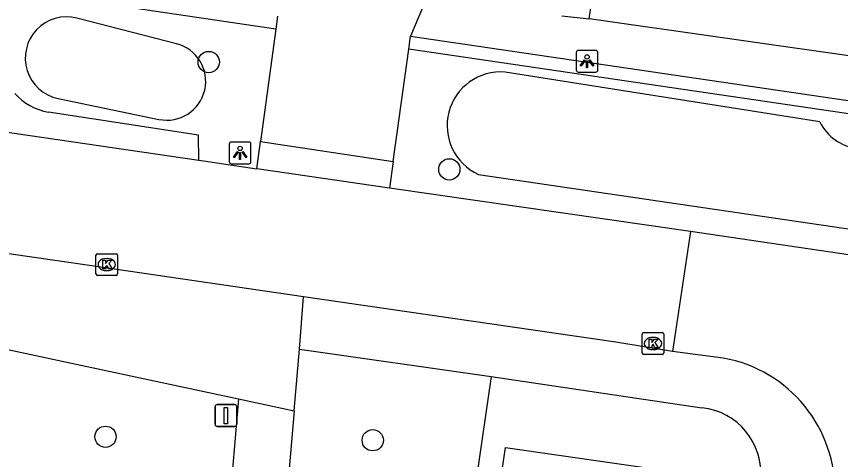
# Model space of a CAD drawing. Extents: x 164150 to 165261, y 382513 to 383432.
# Drawn here: x 164377.35 to 164415.23, y 383196.98 to 383217.36 of the extents above; entities that cross this region are included whole.
import ezdxf

# ---------------------------------------------------------------- set-up
doc = ezdxf.new("R2010")
doc.units = 0
for name, color, linetype in [('IMGEO_Boom', 7, 'Continuous'), ('IMGEO_Greppel_droge_sloot', 7, 'Continuous'), ('IMGEO_Groenvoorziening', 7, 'Continuous'), ('IMGEO_Haag', 7, 'Continuous'), ('IMGEO_Kolk', 7, 'Continuous'), ('IMGEO_Lichtpunt', 7, 'Continuous'), ('IMGEO_Pand', 7, 'Continuous'), ('IMGEO_Parkeervlak_open', 7, 'Continuous'), ('IMGEO_Rijbaan_lokaal_open', 7, 'Continuous'), ('IMGEO_Verkeersbordpaal', 7, 'Continuous'), ('IMGEO_Voetpad_gesloten', 7, 'Continuous'), ('IMGEO_Voetpad_open', 7, 'Continuous')]:
    doc.layers.add(name, color=color, linetype=linetype)

msp = doc.modelspace()

# ---------------------------------------------------------------- linework, layer by layer
at = {"layer": 'IMGEO_Boom'}
for centre in [(164386.188, 383215.262), (164397.247, 383210.325), (164381.444, 383198.028), (164393.728, 383197.869)]:
    msp.add_circle(centre, 0.489, dxfattribs=at)
at = {"layer": 'IMGEO_Greppel_droge_sloot'}
for points in [[(164384.706, 383216.104), (164380.127, 383217.281)], [(164414.271, 383212.506), (164399.807, 383214.8)], [(164379.269, 383213.583), (164383.898, 383212.624)], [(164398.583, 383210.093), (164432.273, 383205.143)]]:
    msp.add_lwpolyline(points, dxfattribs=at)
for centre, radius, start, end in [((164379.655, 383215.442), 1.899, 75.599, 258.2761), ((164384.261, 383214.374), 1.787, 258.2819, 75.575), ((164399.615, 383212.337), 2.47, 85.5332, 245.3142), ((164416.302, 383213.535), 2.277, 206.8655, 316.7917)]:
    msp.add_arc(centre, radius, start, end, dxfattribs=at)
at = {"layer": 'IMGEO_Groenvoorziening'}
msp.add_lwpolyline([(164399.172, 383200.803), (164378.916, 383061.2)], dxfattribs=at)
at = {"layer": 'IMGEO_Haag'}
for points in [[(164389.265, 383216.78), (164352.299, 383222.243)], [(164457.598, 383206.707), (164395.381, 383215.859)]]:
    msp.add_lwpolyline(points, dxfattribs=at)
at = {"layer": 'IMGEO_Kolk'}
for p, q in [((164380.999, 383205.522), (164380.999, 383206.374)), ((164381.074, 383206.448), (164381.926, 383206.448)), ((164382, 383206.374), (164382, 383205.522)), ((164381.487, 383206.228), (164381.512, 383206.228)), ((164381.51, 383205.668), (164381.485, 383205.668)), ((164381.926, 383205.448), (164381.074, 383205.448)), ((164406.105, 383201.892), (164406.105, 383202.744)), ((164406.18, 383202.818), (164407.032, 383202.818)), ((164406.593, 383202.598), (164406.618, 383202.598)), ((164407.106, 383202.744), (164407.106, 383201.892)), ((164407.032, 383201.818), (164406.18, 383201.818)), ((164406.616, 383202.038), (164406.591, 383202.038))]:
    msp.add_line(p, q, dxfattribs=at)
for points in [[(164380.999, 383205.522), (164380.999, 383206.374)], [(164381.074, 383206.448), (164381.926, 383206.448)], [(164382, 383206.374), (164382, 383205.522)], [(164381.32, 383206.148), (164381.443, 383206.148), (164381.443, 383205.997), (164381.573, 383206.148), (164381.737, 383206.148), (164381.591, 383205.997), (164381.744, 383205.748), (164381.592, 383205.748), (164381.507, 383205.912), (164381.443, 383205.845), (164381.443, 383205.748), (164381.32, 383205.748), (164381.32, 383206.148)], [(164381.926, 383205.448), (164381.074, 383205.448)], [(164406.105, 383201.892), (164406.105, 383202.744)], [(164406.18, 383202.818), (164407.032, 383202.818)], [(164406.426, 383202.518), (164406.549, 383202.518), (164406.549, 383202.367), (164406.679, 383202.518), (164406.843, 383202.518), (164406.697, 383202.367), (164406.85, 383202.118), (164406.698, 383202.118), (164406.613, 383202.282), (164406.549, 383202.215), (164406.549, 383202.118), (164406.426, 383202.118), (164406.426, 383202.518)], [(164407.106, 383202.744), (164407.106, 383201.892)], [(164407.032, 383201.818), (164406.18, 383201.818)]]:
    msp.add_lwpolyline(points, dxfattribs=at)
for centre, start, end in [((164381.076, 383206.372), 91.552, 178.448), ((164381.076, 383206.372), 91.552, 178.448), ((164381.924, 383206.372), 1.552, 88.448), ((164381.924, 383206.372), 1.552, 88.448), ((164381.076, 383205.524), 181.552, 268.448), ((164381.076, 383205.524), 181.552, 268.448), ((164381.924, 383205.524), 271.552, 358.448), ((164381.924, 383205.524), 271.552, 358.448), ((164406.182, 383202.742), 91.552, 178.448), ((164406.182, 383202.742), 91.552, 178.448), ((164407.03, 383202.742), 1.552, 88.448), ((164407.03, 383202.742), 1.552, 88.448), ((164406.182, 383201.894), 181.552, 268.448), ((164406.182, 383201.894), 181.552, 268.448), ((164407.03, 383201.894), 271.552, 358.448), ((164407.03, 383201.894), 271.552, 358.448)]:
    msp.add_arc(centre, 0.0765, start, end, dxfattribs=at)
for centre, major_axis, ratio, start_param, end_param in [((164381.486, 383205.948), (-0.387, 0.002), 0.722429, 4.712389, 7.853982), ((164381.511, 383205.948), (-0.39, 0.002), 0.717154, 1.570796, 4.712389), ((164406.592, 383202.318), (-0.387, 0.002), 0.722429, 4.712389, 7.853982), ((164406.617, 383202.318), (-0.39, 0.002), 0.717154, 1.570796, 4.712389)]:
    msp.add_ellipse(centre, major_axis=major_axis, ratio=ratio, start_param=start_param, end_param=end_param, dxfattribs=at)
at = {"layer": 'IMGEO_Lichtpunt'}
for p, q in [((164403.981, 383215.797), (164403.173, 383215.797)), ((164403.981, 383215.797), (164403.173, 383215.797)), ((164403.079, 383215.702), (164403.079, 383214.895)), ((164403.079, 383215.702), (164403.079, 383214.895)), ((164404.075, 383214.895), (164404.075, 383215.702)), ((164404.075, 383214.895), (164404.075, 383215.702)), ((164403.173, 383214.801), (164403.981, 383214.801)), ((164403.173, 383214.801), (164403.981, 383214.801)), ((164387.132, 383211.489), (164387.132, 383210.682)), ((164387.132, 383211.489), (164387.132, 383210.682)), ((164388.034, 383211.584), (164387.226, 383211.584)), ((164388.034, 383211.584), (164387.226, 383211.584)), ((164388.128, 383210.682), (164388.128, 383211.489)), ((164388.128, 383210.682), (164388.128, 383211.489)), ((164387.226, 383210.588), (164388.034, 383210.588)), ((164387.226, 383210.588), (164388.034, 383210.588))]:
    msp.add_line(p, q, dxfattribs=at)
for points in [[(164403.453, 383215.366), (164403.492, 383215.338), (164403.304, 383215.076), (164403.266, 383215.103), (164403.453, 383215.366)], [(164403.555, 383215.318), (164403.602, 383215.318), (164403.602, 383214.996), (164403.555, 383214.996), (164403.555, 383215.318)], [(164403.665, 383215.338), (164403.703, 383215.365), (164403.89, 383215.103), (164403.851, 383215.075), (164403.665, 383215.338)], [(164387.506, 383211.153), (164387.545, 383211.125), (164387.357, 383210.863), (164387.319, 383210.89), (164387.506, 383211.153)], [(164387.608, 383211.105), (164387.655, 383211.105), (164387.655, 383210.783), (164387.608, 383210.783), (164387.608, 383211.105)], [(164387.718, 383211.125), (164387.756, 383211.152), (164387.943, 383210.89), (164387.904, 383210.862), (164387.718, 383211.125)]]:
    msp.add_lwpolyline(points, dxfattribs=at)
for centre in [(164403.578, 383215.5), (164387.631, 383211.287)]:
    msp.add_circle(centre, 0.0994, dxfattribs=at)
for centre, start, end in [((164403.173, 383215.702), 90, 180), ((164403.173, 383215.702), 90, 180), ((164403.981, 383215.702), 0, 90), ((164403.981, 383215.702), 0, 90), ((164403.173, 383214.895), 180, 270), ((164403.173, 383214.895), 180, 270), ((164403.981, 383214.895), 270, 0), ((164403.981, 383214.895), 270, 360), ((164387.226, 383211.489), 90, 180), ((164387.226, 383211.489), 90, 180), ((164388.034, 383211.489), 0, 90), ((164388.034, 383211.489), 0, 90), ((164387.226, 383210.682), 180, 270), ((164387.226, 383210.682), 180, 270), ((164388.034, 383210.682), 270, 0), ((164388.034, 383210.682), 270, 360)]:
    msp.add_arc(centre, 0.0946, start, end, dxfattribs=at)
at = {"layer": 'IMGEO_Pand'}
for points in [[(164403.668, 383217.252), (164404.606, 383223.565)], [(164416.57, 383215.411), (164403.668, 383217.252)], [(164399.287, 383189.489), (164399.507, 383191.064), (164398.9, 383191.158), (164399.836, 383197.539), (164409.734, 383196.102), (164408.79, 383189.707), (164408.172, 383189.787), (164407.949, 383188.277), (164399.287, 383189.489)]]:
    msp.add_lwpolyline(points, dxfattribs=at)
at = {"layer": 'IMGEO_Parkeervlak_open'}
msp.add_lwpolyline([(164385.733, 383210.747), (164385.722, 383211.894), (164378.82, 383212.959)], dxfattribs=at)
msp.add_arc((164379.271, 383215.595), 2.675, 221.5585, 260.2821, dxfattribs=at)
at = {"layer": 'IMGEO_Rijbaan_lokaal_open'}
for points in [[(164353.76, 383215.428), (164385.733, 383210.747)], [(164385.733, 383210.747), (164385.943, 383210.716), (164388.399, 383210.357)], [(164394.494, 383209.464), (164388.399, 383210.357)], [(164408.334, 383207.467), (164394.494, 383209.464)], [(164390.543, 383204.471), (164380.601, 383205.915), (164360.993, 383208.763)], [(164408.334, 383207.467), (164407.511, 383201.955)], [(164430.112, 383204.244), (164408.334, 383207.467)], [(164407.511, 383201.955), (164404.903, 383202.385), (164390.543, 383204.471)], [(164409.836, 383201.643), (164407.511, 383201.955)]]:
    msp.add_lwpolyline(points, dxfattribs=at)
msp.add_arc((164408.757, 383195.524), 6.214, 358.1651, 79.9967, dxfattribs=at)
at = {"layer": 'IMGEO_Verkeersbordpaal'}
for p, q in [((164386.583, 383199.505), (164387.373, 383199.505)), ((164387.373, 383199.505), (164386.583, 383199.505)), ((164386.483, 383198.605), (164386.483, 383199.405)), ((164386.483, 383199.405), (164386.483, 383198.605)), ((164387.473, 383199.405), (164387.473, 383198.605)), ((164387.473, 383198.605), (164387.473, 383199.405)), ((164387.373, 383198.505), (164386.583, 383198.505)), ((164386.583, 383198.505), (164387.373, 383198.505))]:
    msp.add_line(p, q, dxfattribs=at)
msp.add_lwpolyline([(164386.903, 383199.38), (164387.053, 383199.38), (164387.053, 383198.63), (164386.903, 383198.63), (164386.903, 383199.38)], dxfattribs=at)
for centre, start, end in [((164386.583, 383199.405), 90, 180), ((164386.583, 383199.405), 90, 180), ((164387.373, 383199.405), 0, 90), ((164387.373, 383199.405), 360, 90), ((164386.583, 383198.605), 180, 270), ((164386.583, 383198.605), 180, 270), ((164387.373, 383198.605), 270, 0), ((164387.373, 383198.605), 270, 0)]:
    msp.add_arc(centre, 0.1, start, end, dxfattribs=at)
at = {"layer": 'IMGEO_Voetpad_gesloten'}
for points in [[(164387.555, 383199.769), (164384.448, 383163.279)], [(164387.555, 383199.769), (164390.119, 383199.218)], [(164390.119, 383199.218), (164386.886, 383161.611)]]:
    msp.add_lwpolyline(points, dxfattribs=at)
at = {"layer": 'IMGEO_Voetpad_open'}
for points in [[(164396.235, 383218.279), (164395.463, 383216.453)], [(164389.345, 383217.375), (164389.265, 383216.78)], [(164402.417, 383217.384), (164403.668, 383217.252)], [(164389.265, 383216.78), (164388.566, 383211.6)], [(164395.381, 383215.859), (164395.463, 383216.453)], [(164395.463, 383216.453), (164457.683, 383207.301)], [(164394.664, 383210.692), (164395.381, 383215.859)], [(164388.399, 383210.357), (164388.566, 383211.6)], [(164388.566, 383211.6), (164394.664, 383210.692)], [(164394.664, 383210.692), (164394.494, 383209.464)], [(164390.354, 383202.053), (164390.543, 383204.471)], [(164365.254, 383138.523), (164374.265, 383199.529), (164375.939, 383202.254), (164379.873, 383201.408), (164387.555, 383199.769)], [(164390.119, 383199.218), (164390.354, 383202.053)], [(164390.354, 383202.053), (164399.172, 383200.803)], [(164399.172, 383200.803), (164408.851, 383199.365)]]:
    msp.add_lwpolyline(points, dxfattribs=at)
msp.add_arc((164408.534, 383196.353), 3.028, 354.5367, 84.0005, dxfattribs=at)

doc.saveas('drawing.dxf')
